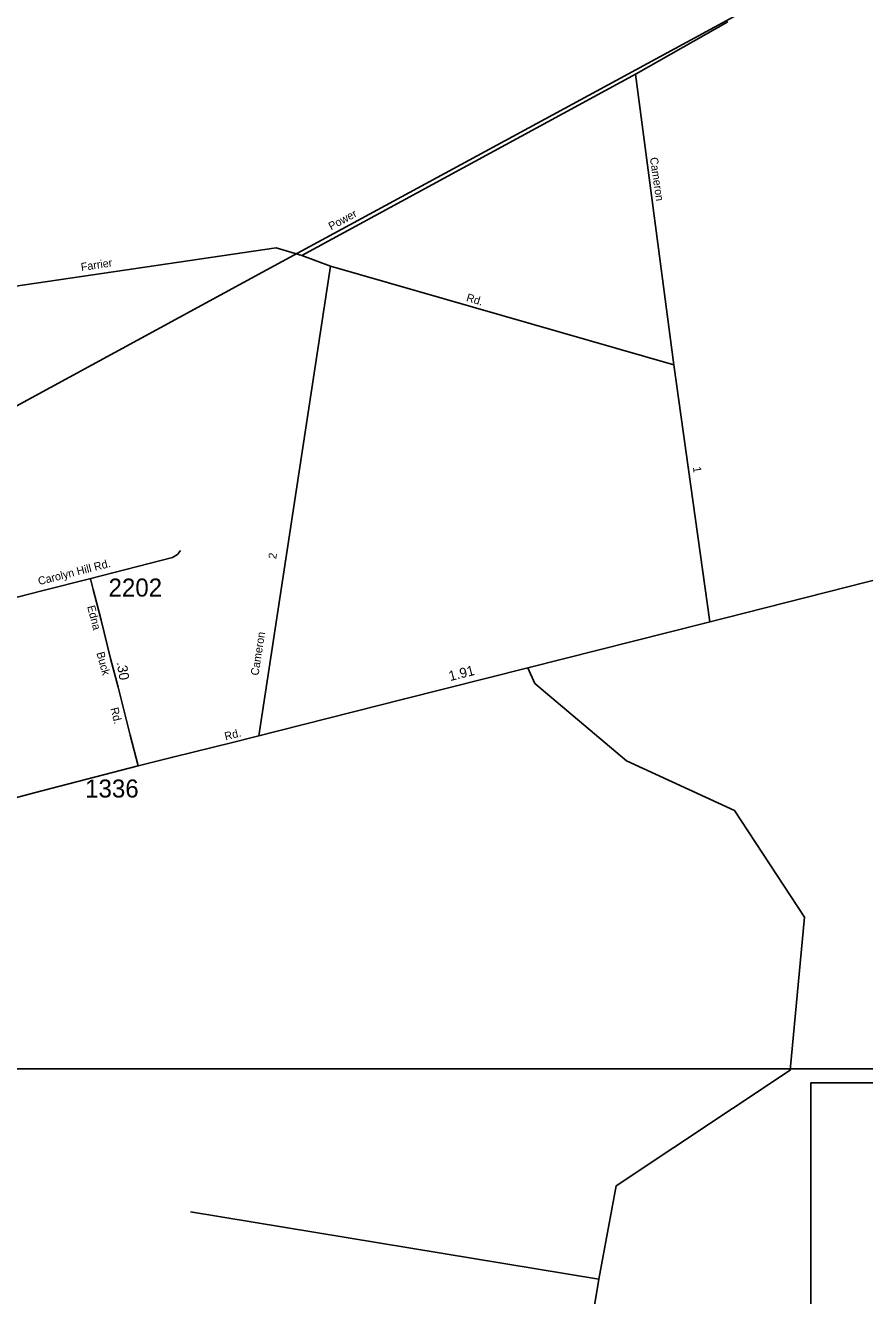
# Model space of a CAD drawing. Extents: x 1945482 to 2853149, y 66427 to 1015778.
# Drawn here: x 2347215 to 2354095, y 209782 to 220197 of the extents above; entities that cross this region are included whole.
import ezdxf

# ---------------------------------------------------------------- set-up
doc = ezdxf.new("R2010")
doc.units = 0
for name, color, linetype in [('Old_Level_10', 7, 'Continuous'), ('Old_Level_11', 7, 'Continuous'), ('Old_Level_17', 7, 'Continuous'), ('Old_Level_3', 7, 'Continuous'), ('Old_Level_32', 7, 'Continuous'), ('Old_Level_35', 7, 'Continuous'), ('Old_Level_56', 7, 'Continuous'), ('Old_Level_63', 7, 'Continuous'), ('Old_Level_8', 7, 'Continuous')]:
    doc.layers.add(name, color=color, linetype=linetype)

msp = doc.modelspace()

# ---------------------------------------------------------------- linework, layer by layer
at = {"layer": 'Old_Level_3'}
msp.add_lwpolyline([(2360492, 208609), (2353655, 208609), (2353655, 211527), (2360492, 211527), (2360492, 208609)], dxfattribs=at)
at = {"layer": 'Old_Level_32'}
for points in [[(2348141, 214125), (2348423, 214198), (2348912, 214316), (2349290, 214412), (2350315, 214673), (2351334, 214929), (2352785, 215297), (2355443, 215970), (2356574, 216258), (2356741, 216300), (2356943, 216356), (2357021, 216376), (2357168, 216410), (2357485, 216487), (2357803, 216564), (2357917, 216593)], [(2347748, 215660), (2347770, 215573), (2347800, 215458), (2347836, 215319), (2347914, 215006), (2347975, 214772), (2348074, 214378), (2348141, 214125)], [(2343572, 212950), (2344603, 213228), (2345053, 213338), (2345340, 213409), (2345626, 213479), (2346187, 213624), (2346855, 213790), (2347288, 213904), (2348141, 214125)]]:
    msp.add_lwpolyline(points, dxfattribs=at)
at = {"layer": 'Old_Level_35'}
for points in [[(2352974, 220226), (2352222, 219801), (2349482, 218310), (2349270, 218374), (2345964, 217887), (2345946, 218181), (2346167, 218687), (2346019, 219598), (2346222, 219874), (2346754, 220236)], [(2349482, 218310), (2349718, 218223), (2352532, 217414), (2352216, 219798)], [(2349718, 218223), (2349130, 214371)], [(2352532, 217414), (2352826, 215307)], [(2346449, 215288), (2346861, 215429), (2347062, 215487), (2347349, 215560), (2347741, 215658), (2348421, 215835), (2348461, 215858), (2348488, 215891)], [(2351917, 209917), (2352060, 210683), (2353484, 211629), (2353604, 212886), (2353029, 213760), (2352144, 214167), (2351391, 214801), (2351334, 214929)], [(2351546, 207655), (2351917, 209917), (2348568, 210468)]]:
    msp.add_lwpolyline(points, dxfattribs=at)
at = {"layer": 'Old_Level_56'}
msp.add_lwpolyline([(2343433, 215071), (2345339, 216103), (2346518, 216740), (2349190, 218189), (2351832, 219622), (2354477, 221061), (2355986, 221877)], dxfattribs=at)
at = {"layer": 'Old_Level_63'}
msp.add_lwpolyline([(2381299, 192136), (2381874, 192136), (2381874, 211641), (2345339, 211641)], dxfattribs=at)

# ---------------------------------------------------------------- texts
at = {"layer": 'Old_Level_10'}
for s, height, rotation, p in [('Cameron', 65.6, 278.219, (2352335, 219111)), ('Power', 65.6, 28.5, (2349722, 218516)), ('Farrier', 65.6, 8.4457, (2347675, 218183)), ('Rd.', 65.6, 343.3005, (2350825, 217938)), ('1', 65.6, 277.4464, (2352688, 216575)), ('Carolyn Hill Rd.', 65.62, 14.317, (2347328, 215607)), ('2', 65.6, 81.2824, (2349271, 215819)), ('Cameron', 65.6, 81.1882, (2349126, 214863))]:
    msp.add_text(s, height=height, rotation=rotation, dxfattribs=at).set_placement(p)
at = {"layer": 'Old_Level_11'}
for s, rotation, p in [('Edna', 284.7503, (2347721, 215432)), ('Buck', 285.3824, (2347797, 215051)), ('Rd.', 284.2452, (2347912, 214596)), ('Rd.', 14.3727, (2348857, 214334))]:
    msp.add_text(s, height=65.6, rotation=rotation, dxfattribs=at).set_placement(p)
at = {"layer": 'Old_Level_17'}
for s, rotation, p in [('.30', 279.4051, (2347963, 214974)), ('1.91', 14.1053, (2350697, 214820))]:
    msp.add_text(s, height=82, rotation=rotation, dxfattribs=at).set_placement(p)
at = {"layer": 'Old_Level_8'}
for s, p in [('2202', (2347897, 215514)), ('1336', (2347705, 213866))]:
    msp.add_text(s, height=147.6, dxfattribs=at).set_placement(p)

doc.saveas('drawing.dxf')
